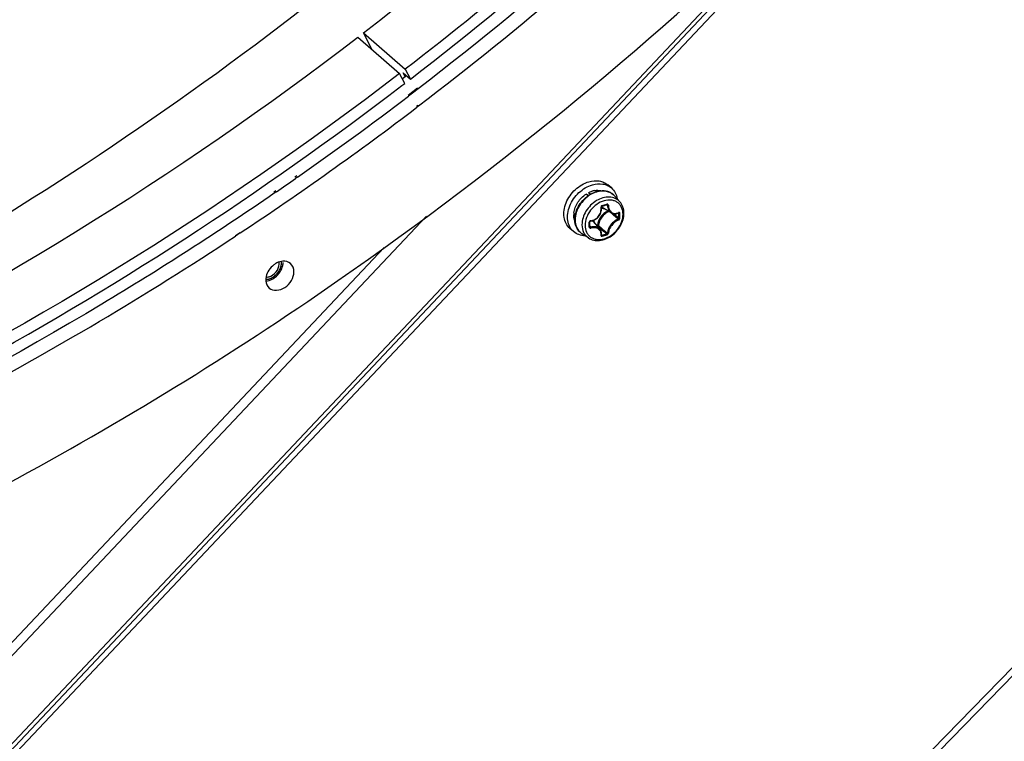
# Model space of a CAD drawing. Header units: millimetres. Extents: x 0 to 420, y 0 to 297.
# Tile 399 of 514: x 372 to 385, y 169 to 179. Entities that reach past the tile are written whole.
import ezdxf

# ---------------------------------------------------------------- set-up
doc = ezdxf.new("R2010")
doc.units = ezdxf.units.MM
doc.header["$LTSCALE"] = 23.1
doc.layers.get('0').update_dxf_attribs({"linetype": 'CONTINUOUS'})
doc.layers.add('02___PRT_ALL_AXES', color=7, linetype='CONTINUOUS')

msp = doc.modelspace()

# ---------------------------------------------------------------- linework, layer by layer
at = {"color": 7, "linetype": 'Continuous'}
for p, q in [((394.2525, 192.7103), (370.8129, 167.8505)), ((375.5799, 159.7947), (401.045, 185.8702)), ((370.8208, 168.0369), (387.5109, 185.7451)), ((387.5447, 185.7077), (370.8546, 167.9995)), ((376.308, 178.5673), (376.888, 178.065)), ((376.3864, 178.6276), (376.9664, 178.1253)), ((376.509, 178.3932), (376.3864, 178.6276)), ((376.9664, 178.1253), (377.0381, 177.9883)), ((376.9597, 177.928), (376.888, 178.065)), ((376.9844, 178.0348), (376.9271, 177.9904)), ((376.9851, 178.0335), (376.9276, 177.9893)), ((376.9381, 178.0749), (377.0381, 177.9883)), ((376.9664, 178.0208), (376.9381, 178.0749)), ((376.9204, 177.8985), (376.9597, 177.928)), ((376.9206, 177.8981), (376.9597, 177.928)), ((379.8229, 176.4784), (379.7729, 176.5217)), ((379.4722, 176.3945), (379.5112, 176.3785)), ((379.4998, 176.3707), (379.4722, 176.3945)), ((379.5303, 176.3905), (379.5041, 176.4131)), ((379.9401, 176.2872), (379.8683, 176.3682)), ((379.8204, 176.1324), (379.6952, 176.21)), ((379.7557, 176.2446), (379.7674, 176.2383)), ((379.76, 176.246), (379.7593, 176.2456)), ((370.6109, 169.0341), (377.2605, 176.0893)), ((379.8134, 176.1367), (379.8196, 176.1315)), ((379.8553, 176.1196), (379.8694, 176.1077)), ((379.9185, 176.1299), (379.9253, 176.1263)), ((379.2992, 175.8737), (379.2492, 175.917)), ((379.5233, 175.9978), (379.5232, 176.0081)), ((379.5234, 175.9847), (379.5233, 175.9978)), ((379.5233, 175.9491), (379.533, 175.9361)), ((379.5234, 175.9709), (379.5234, 175.9847)), ((379.5234, 175.958), (379.5234, 175.9709)), ((379.6652, 175.9051), (379.5708, 176.0175)), ((379.6301, 175.9584), (379.6223, 175.9561)), ((379.6346, 175.9459), (379.6316, 175.945)), ((379.5053, 175.785), (379.4148, 175.8445)), ((379.6842, 175.8253), (379.6842, 175.8259)), ((379.6842, 175.8249), (379.6842, 175.8253)), ((379.6851, 175.8319), (379.6907, 175.8241)), ((370.5197, 169.1218), (376.6736, 175.6512))]:
    msp.add_line(p, q, dxfattribs=at)
at = {"color": 3, "linetype": 'Continuous'}
msp.add_line((401.1269, 185.8483), (375.6592, 159.7542), dxfattribs=at)
at = {"color": 7, "linetype": 'Continuous'}
for points in [[(379.5343, 176.0194), (379.5462, 176.0213), (379.5613, 176.025), (379.576, 176.0301), (379.5902, 176.0366), (379.6037, 176.0442), (379.6166, 176.0531), (379.6286, 176.0631), (379.6398, 176.0741), (379.6499, 176.086), (379.6589, 176.0987), (379.6667, 176.1122), (379.6733, 176.1262), (379.6786, 176.1407), (379.6825, 176.1555), (379.685, 176.1706), (379.686, 176.1858), (379.6856, 176.2009), (379.6842, 176.2136)], [(379.6842, 176.2136), (379.6842, 176.2151), (379.6844, 176.2167), (379.6848, 176.2183), (379.6855, 176.2198), (379.6863, 176.2213), (379.6873, 176.2227), (379.6884, 176.2239), (379.6896, 176.2249), (379.691, 176.2257), (379.6923, 176.2263), (379.6928, 176.2265)], [(379.6928, 176.2265), (379.702, 176.229), (379.7142, 176.2324), (379.7262, 176.2358), (379.7382, 176.2393), (379.7502, 176.2429), (379.7593, 176.2456)], [(379.7593, 176.2456), (379.7598, 176.2458), (379.7608, 176.2459), (379.7618, 176.2459), (379.7625, 176.2456), (379.7629, 176.2455)], [(379.8203, 176.1324), (379.827, 176.1286), (379.8366, 176.1244), (379.8467, 176.1212), (379.8571, 176.1192), (379.868, 176.1184), (379.879, 176.1188), (379.8902, 176.1204), (379.9014, 176.1232), (379.9126, 176.1272), (379.9213, 176.1311)], [(379.9213, 176.1311), (379.9221, 176.1314), (379.9226, 176.1316), (379.9229, 176.1316)], [(379.5232, 176.0081), (379.5233, 176.0094), (379.5237, 176.011), (379.5244, 176.0126), (379.5255, 176.0142), (379.5268, 176.0156), (379.5283, 176.0169), (379.5299, 176.0179), (379.5316, 176.0187), (379.5334, 176.0192), (379.5343, 176.0194)], [(379.5232, 175.9417), (379.5232, 175.9451), (379.5234, 175.958)], [(379.5239, 175.9394), (379.5235, 175.9399), (379.5233, 175.9406), (379.5232, 175.9414), (379.5232, 175.9417)], [(379.6842, 175.8259), (379.6855, 175.8347), (379.6861, 175.8462), (379.6854, 175.8574), (379.6835, 175.8683), (379.6805, 175.8786), (379.6762, 175.8885), (379.6708, 175.8976), (379.6652, 175.9051)]]:
    msp.add_lwpolyline(points, dxfattribs=at)
for centre, radius, start, end in [((379.6381, 176.1707), 0.2761, 99.13236, 105.26751), ((379.7214, 176.2381), 0.1962, 50.21099, 52.55698), ((379.7216, 176.2384), 0.1958, 47.22734, 50.21044), ((379.7209, 176.2377), 0.1969, 41.53016, 47.2187), ((379.7498, 176.2981), 0.1036, 231.02796, 232.4183), ((379.7503, 176.2988), 0.1045, 232.42719, 238.20278), ((379.1468, 178.2565), 2.0958, 285.1573, 287.05436), ((379.5776, 176.1006), 0.2763, 172.94311, 179.02067), ((370.7173, 165.3919), 14.078, 49.48381, 49.71745), ((371.7688, 166.6211), 12.4604, 49.15596, 49.48764), ((371.2592, 165.9113), 13.3455, 49.50625, 49.82093), ((379.8662, 176.2514), 0.1281, 294.56944, 296.3793), ((378.3809, 176.0929), 1.5447, 0.00466, 1.24001), ((378.4492, 176.0929), 1.4765, 358.73166, 0.00478), ((378.3828, 176.0921), 1.5576, 0.00435, 1.23968), ((378.4516, 176.0921), 1.4888, 358.73194, 0.00505), ((377.2594, 175.9698), 2.2571, 0.00371, 0.85699), ((377.3717, 175.9698), 2.1448, 359.12081, 0.00362), ((379.5204, 175.9418), 0.00278, 350.98932, 359.09365), ((379.5393, 176.0028), 0.0224, 97.07501, 105.67199), ((379.4907, 175.9503), 0.1045, 40.01139, 46.15737), ((388.7506, 186.6672), 14.0729, 229.62633, 229.94629), ((388.2337, 186.1549), 13.3342, 229.8909, 230.24479), ((379.6868, 175.8272), 0.00339, 216.40821, 219.64724), ((379.3084, 177.2725), 1.498, 284.78581, 287.41773), ((387.3429, 184.9922), 11.8849, 229.94478, 230.3357), ((379.3078, 177.2759), 1.5163, 284.78809, 287.41019), ((386.9637, 184.6277), 11.348, 230.24369, 230.64376)]:
    msp.add_arc(centre, radius, start, end, dxfattribs=at)
for points, knots in [([(376.3864, 178.6276), (378.9724, 180.6185), (382.5671, 184.0162), (386.6173, 189.1506), (389.2512, 193.2623), (391.4281, 197.557), (393.6377, 203.3356), (394.5758, 207.869), (394.804, 210.8639)], [0, 0, 0, 0, 0.2567127, 0.3857475, 0.5138577, 0.6401316, 0.7637448, 1, 1, 1, 1]), ([(395.384, 210.3616), (395.1558, 207.3667), (394.2177, 202.8333), (392.0081, 197.0548), (389.8312, 192.76), (387.1973, 188.6483), (383.1471, 183.5139), (379.5524, 180.1162), (376.9664, 178.1253)], [0, 0, 0, 0, 0.2362552, 0.3598684, 0.4861423, 0.6142525, 0.7432873, 1, 1, 1, 1]), ([(377.0381, 177.9883), (378.7262, 179.2877), (381.9458, 182.1224), (386.1907, 186.9467), (389.7717, 192.241), (391.6735, 196.0355), (392.4809, 197.9697)], [0, 0, 0, 0, 0.2504685, 0.502714, 0.7535755, 1, 1, 1, 1]), ([(371.4392, 172.373), (373.0217, 173.2236), (379.2626, 177.0658), (384.6257, 182.3015), (387.9314, 186.7271)], [0, 0, 0, 0, 0.2454261, 1, 1, 1, 1]), ([(353.4105, 169.9695), (355.4863, 170.1117), (359.7227, 170.8215), (365.9259, 172.9975), (371.9491, 176.234), (375.6786, 179.0011), (377.4628, 180.5256)], [0, 0, 0, 0, 0.2339601, 0.4798621, 0.7361112, 1, 1, 1, 1]), ([(343.7861, 171.6694), (344.9761, 171.201), (347.479, 170.4517), (351.4264, 169.92), (355.5525, 169.97), (361.2919, 170.8227), (368.5188, 173.3611), (373.7947, 176.6406), (376.308, 178.5673)], [0, 0, 0, 0, 0.1106912, 0.2249705, 0.3435081, 0.4666322, 0.7258949, 1, 1, 1, 1]), ([(376.888, 178.065), (374.3747, 176.1383), (369.0988, 172.8588), (361.8719, 170.3204), (356.1325, 169.4677), (352.0064, 169.4177), (348.059, 169.9494), (345.5561, 170.6987), (344.3661, 171.1671)], [0, 0, 0, 0, 0.2741051, 0.5333678, 0.6564919, 0.7750295, 0.8893088, 1, 1, 1, 1]), ([(351.3167, 169.382), (353.4287, 169.2049), (357.8305, 169.3479), (364.4113, 170.9156), (370.9118, 173.7646), (374.97, 176.4061), (376.9206, 177.8981)], [0, 0, 0, 0, 0.2307906, 0.475272, 0.7325595, 1, 1, 1, 1]), ([(379.2492, 175.917), (379.2275, 175.9358), (379.1902, 175.9836), (379.1629, 176.0731), (379.1641, 176.173), (379.1928, 176.2756), (379.2465, 176.3736), (379.3432, 176.4855), (379.4417, 176.5457), (379.5111, 176.5657)], [0, 0, 0, 0, 0.1043962, 0.214712, 0.3343273, 0.4633026, 0.598992, 0.7371022, 1, 1, 1, 1]), ([(379.2992, 175.8737), (379.2775, 175.8925), (379.2402, 175.9403), (379.2129, 176.0298), (379.2141, 176.1297), (379.2428, 176.2323), (379.2965, 176.3303), (379.3932, 176.4422), (379.4917, 176.5024), (379.5611, 176.5224)], [0, 0, 0, 0, 0.1043962, 0.214712, 0.3343273, 0.4633026, 0.598992, 0.7371022, 1, 1, 1, 1]), ([(379.5111, 176.5657), (379.5573, 176.5791), (379.6305, 176.5862), (379.7193, 176.5597), (379.7567, 176.5358), (379.773, 176.5217)], [0, 0, 0, 0, 0.5240891, 0.7659651, 1, 1, 1, 1]), ([(379.5611, 176.5224), (379.6073, 176.5358), (379.6805, 176.5429), (379.7693, 176.5164), (379.8067, 176.4925), (379.823, 176.4784)], [0, 0, 0, 0, 0.5240891, 0.7659651, 1, 1, 1, 1]), ([(379.823, 176.4784), (379.8441, 176.4601), (379.8806, 176.4138), (379.8984, 176.358), (379.9032, 176.3289)], [0, 0, 0, 0, 0.4868108, 1, 1, 1, 1]), ([(379.3034, 176.1345), (379.3097, 176.1858), (379.3504, 176.2877), (379.427, 176.365), (379.4722, 176.3945)], [0, 0, 0, 0, 0.489346, 1, 1, 1, 1]), ([(379.3169, 176.042), (379.3169, 176.1105), (379.3525, 176.2165), (379.4409, 176.3271), (379.4991, 176.3723), (379.5302, 176.3905)], [0, 0, 0, 0, 0.4849935, 0.7442061, 1, 1, 1, 1]), ([(379.5347, 176.3867), (379.5034, 176.3682), (379.445, 176.3224), (379.3565, 176.2112), (379.3205, 176.1048), (379.3205, 176.0363)], [0, 0, 0, 0, 0.2564494, 0.516507, 1, 1, 1, 1]), ([(379.9401, 176.2872), (379.9227, 176.3068), (379.8777, 176.3398), (379.7937, 176.3582), (379.7025, 176.3458), (379.6127, 176.3053), (379.5319, 176.2408), (379.4486, 176.1347), (379.4149, 176.0339), (379.4149, 175.9689)], [0, 0, 0, 0, 0.1046456, 0.2144563, 0.334319, 0.4646472, 0.602133, 0.7413363, 1, 1, 1, 1]), ([(379.9848, 176.1131), (379.9848, 176.1455), (379.9757, 176.1942), (379.9422, 176.2476), (379.9087, 176.2788), (379.868, 176.3003), (379.8047, 176.3155), (379.7159, 176.3055), (379.6157, 176.2548), (379.5311, 176.1734), (379.4737, 176.0726), (379.4582, 175.9972), (379.4582, 175.9611)], [0, 0, 0, 0, 0.1160607, 0.1705313, 0.2240165, 0.2780772, 0.3341495, 0.4551614, 0.5892547, 0.7306756, 0.8703728, 1, 1, 1, 1]), ([(379.5041, 176.4131), (379.5091, 176.4157), (379.5289, 176.4252), (379.5496, 176.4328), (379.5654, 176.4371)], [0, 0, 0, 0, 0.2552422, 1, 1, 1, 1]), ([(379.5302, 176.3905), (379.5386, 176.3954), (379.5719, 176.4134), (379.6079, 176.4264), (379.6353, 176.4326)], [0, 0, 0, 0, 0.2571323, 1, 1, 1, 1]), ([(379.6414, 176.4298), (379.6323, 176.4277), (379.5952, 176.4177), (379.5598, 176.4015), (379.5347, 176.3867)], [0, 0, 0, 0, 0.2422437, 1, 1, 1, 1]), ([(379.5943, 176.4433), (379.6023, 176.4446), (379.6332, 176.4481), (379.6649, 176.4455), (379.6871, 176.4396)], [0, 0, 0, 0, 0.2609042, 1, 1, 1, 1]), ([(379.6353, 176.4326), (379.6572, 176.4375), (379.7012, 176.4426), (379.7656, 176.4343), (379.8233, 176.4098), (379.8549, 176.3833), (379.8683, 176.3682)], [0, 0, 0, 0, 0.2662941, 0.5187749, 0.7613087, 1, 1, 1, 1]), ([(379.8407, 176.3939), (379.8277, 176.4039), (379.7986, 176.4208), (379.7316, 176.4405), (379.6767, 176.4377), (379.6414, 176.4298)], [0, 0, 0, 0, 0.2356681, 0.4787302, 1, 1, 1, 1]), ([(379.5366, 176.0251), (379.5576, 176.0276), (379.5996, 176.042), (379.6494, 176.0856), (379.6792, 176.1442), (379.6821, 176.1879), (379.6789, 176.2084)], [0, 0, 0, 0, 0.248621, 0.5039092, 0.7568649, 1, 1, 1, 1]), ([(379.6948, 176.2336), (379.6898, 176.2322), (379.6807, 176.2249), (379.6781, 176.2137), (379.6789, 176.2084)], [0, 0, 0, 0, 0.4975018, 1, 1, 1, 1]), ([(379.6789, 176.2086), (379.6803, 176.2091), (379.6825, 176.2099), (379.6844, 176.2121), (379.6843, 176.2129)], [0, 0, 0, 0, 0.6366992, 1, 1, 1, 1]), ([(379.685, 176.2058), (379.6881, 176.2038), (379.7014, 176.1965), (379.7161, 176.1919), (379.7274, 176.1899)], [0, 0, 0, 0, 0.2456572, 1, 1, 1, 1]), ([(379.6948, 176.2336), (379.695, 176.232), (379.6952, 176.2295), (379.6938, 176.2267), (379.6928, 176.2265)], [0, 0, 0, 0, 0.6274613, 1, 1, 1, 1]), ([(379.7615, 176.2528), (379.7616, 176.2521), (379.7617, 176.2498), (379.7613, 176.247), (379.76, 176.246)], [0, 0, 0, 0, 0.3178214, 1, 1, 1, 1]), ([(379.7809, 176.2379), (379.7806, 176.2426), (379.7775, 176.2502), (379.7685, 176.2539), (379.7638, 176.2535), (379.7615, 176.2528)], [0, 0, 0, 0, 0.5062739, 0.7476301, 1, 1, 1, 1]), ([(379.7674, 176.2383), (379.7674, 176.2391), (379.7668, 176.2419), (379.7648, 176.2445), (379.7629, 176.2455)], [0, 0, 0, 0, 0.2647396, 1, 1, 1, 1]), ([(379.7674, 176.2383), (379.7684, 176.2166), (379.7752, 176.1846), (379.7977, 176.1501), (379.8124, 176.1373), (379.8203, 176.1324)], [0, 0, 0, 0, 0.5308597, 0.7721202, 1, 1, 1, 1]), ([(379.7808, 176.2381), (379.7785, 176.2375), (379.774, 176.2371), (379.7694, 176.2375), (379.7674, 176.2383)], [0, 0, 0, 0, 0.5357866, 1, 1, 1, 1]), ([(379.7809, 176.2379), (379.7818, 176.2186), (379.7892, 176.1822), (379.8167, 176.145), (379.8461, 176.129), (379.8786, 176.1222), (379.9042, 176.1279), (379.9195, 176.1349)], [0, 0, 0, 0, 0.2788314, 0.5245449, 0.6404177, 0.7560754, 1, 1, 1, 1]), ([(379.9967, 176.1273), (379.9967, 176.1568), (379.988, 176.2148), (379.9587, 176.2662), (379.9401, 176.2872)], [0, 0, 0, 0, 0.5121723, 1, 1, 1, 1]), ([(379.3181, 176.014), (379.3152, 176.0209), (379.3047, 176.0502), (379.3009, 176.0817), (379.3013, 176.1053)], [0, 0, 0, 0, 0.2409599, 1, 1, 1, 1]), ([(379.4148, 175.8445), (379.3994, 175.8546), (379.3711, 175.8793), (379.3286, 175.9435), (379.3169, 176.0029), (379.3169, 176.042)], [0, 0, 0, 0, 0.2414081, 0.4858196, 1, 1, 1, 1]), ([(379.4582, 175.9611), (379.4582, 175.9287), (379.4674, 175.88), (379.5008, 175.8266), (379.5343, 175.7955), (379.5751, 175.7739), (379.6383, 175.7588), (379.7271, 175.7687), (379.8273, 175.8194), (379.9119, 175.9008), (379.9694, 176.0016), (379.9848, 176.077), (379.9848, 176.1131)], [0, 0, 0, 0, 0.1160607, 0.1705313, 0.2240165, 0.2780772, 0.3341495, 0.4551614, 0.5892547, 0.7306756, 0.8703728, 1, 1, 1, 1]), ([(379.5053, 175.785), (379.5271, 175.7707), (379.5778, 175.7498), (379.6615, 175.7464), (379.7466, 175.7684), (379.8269, 175.8128), (379.8971, 175.8761), (379.9688, 175.976), (379.9967, 176.0679), (379.9967, 176.1273)], [0, 0, 0, 0, 0.1109901, 0.226939, 0.3499004, 0.4795692, 0.6134041, 0.7475358, 1, 1, 1, 1]), ([(379.7766, 176.1596), (379.7363, 176.1426), (379.6664, 176.0853), (379.632, 176.0006), (379.6301, 175.9584)], [0, 0, 0, 0, 0.5082968, 1, 1, 1, 1]), ([(379.7908, 176.1508), (379.7505, 176.1362), (379.68, 176.0814), (379.6451, 175.9983), (379.6432, 175.9566)], [0, 0, 0, 0, 0.5065375, 1, 1, 1, 1]), ([(379.918, 176.0473), (379.8986, 176.0403), (379.8605, 176.0178), (379.8137, 175.9705), (379.7799, 175.9144), (379.7685, 175.8728), (379.7674, 175.8533)], [0, 0, 0, 0, 0.2405037, 0.5080106, 0.7710472, 1, 1, 1, 1]), ([(379.918, 176.0473), (379.9191, 176.0478), (379.9232, 176.0509), (379.9254, 176.0563), (379.9253, 176.0602)], [0, 0, 0, 0, 0.2292298, 1, 1, 1, 1]), ([(379.9233, 176.0347), (379.9236, 176.0383), (379.9221, 176.0432), (379.9189, 176.0466), (379.918, 176.0473)], [0, 0, 0, 0, 0.7650626, 1, 1, 1, 1]), ([(379.9233, 176.1367), (379.9234, 176.1361), (379.9234, 176.1341), (379.9225, 176.1317), (379.9213, 176.1311)], [0, 0, 0, 0, 0.3119883, 1, 1, 1, 1]), ([(379.9253, 176.1263), (379.9253, 176.1269), (379.9252, 176.1289), (379.9241, 176.131), (379.9229, 176.1317)], [0, 0, 0, 0, 0.2993483, 1, 1, 1, 1]), ([(379.94, 176.1258), (379.9399, 176.1299), (379.9375, 176.1368), (379.9291, 176.1388), (379.9251, 176.1376), (379.9232, 176.1367)], [0, 0, 0, 0, 0.5010646, 0.7338997, 1, 1, 1, 1]), ([(379.9232, 176.0347), (379.9254, 176.0355), (379.9342, 176.0409), (379.9399, 176.0514), (379.94, 176.0592)], [0, 0, 0, 0, 0.2368196, 1, 1, 1, 1]), ([(379.94, 176.1258), (379.9376, 176.1248), (379.9325, 176.1241), (379.9273, 176.125), (379.9253, 176.1263)], [0, 0, 0, 0, 0.5192529, 1, 1, 1, 1]), ([(379.94, 176.0592), (379.9377, 176.0581), (379.9324, 176.0575), (379.9273, 176.0588), (379.9253, 176.0602)], [0, 0, 0, 0, 0.5145889, 1, 1, 1, 1]), ([(379.3205, 176.0363), (379.3205, 175.998), (379.3317, 175.9402), (379.3728, 175.878), (379.4, 175.8542), (379.4148, 175.8445)], [0, 0, 0, 0, 0.5179815, 0.7609117, 1, 1, 1, 1]), ([(379.4149, 175.9689), (379.4149, 175.9322), (379.4256, 175.8768), (379.465, 175.8171), (379.4911, 175.7943), (379.5053, 175.785)], [0, 0, 0, 0, 0.517891, 0.7608542, 1, 1, 1, 1]), ([(379.5333, 176.0244), (379.5286, 176.0231), (379.5201, 176.0176), (379.5162, 176.0081), (379.5163, 176.0035)], [0, 0, 0, 0, 0.5153786, 1, 1, 1, 1]), ([(379.5163, 176.0035), (379.5173, 176.0037), (379.5199, 176.0043), (379.5232, 176.0063), (379.5232, 176.0081)], [0, 0, 0, 0, 0.3377984, 1, 1, 1, 1]), ([(379.5163, 175.9369), (379.5172, 175.937), (379.5198, 175.9376), (379.5229, 175.9395), (379.5232, 175.9413)], [0, 0, 0, 0, 0.320164, 1, 1, 1, 1]), ([(379.5163, 175.9369), (379.5163, 175.9346), (379.5173, 175.93), (379.5237, 175.9227), (379.5319, 175.922), (379.5366, 175.9231)], [0, 0, 0, 0, 0.2427964, 0.4809595, 1, 1, 1, 1]), ([(379.5239, 175.9394), (379.5248, 175.9381), (379.5277, 175.936), (379.5312, 175.9358), (379.533, 175.9361)], [0, 0, 0, 0, 0.4812439, 1, 1, 1, 1]), ([(379.6652, 175.9051), (379.6584, 175.9131), (379.6411, 175.9272), (379.6087, 175.9393), (379.5715, 175.9426), (379.5459, 175.9391), (379.533, 175.9361)], [0, 0, 0, 0, 0.2209913, 0.4594984, 0.7198422, 1, 1, 1, 1]), ([(379.5364, 175.923), (379.5363, 175.9254), (379.5355, 175.9299), (379.534, 175.9343), (379.533, 175.9361)], [0, 0, 0, 0, 0.5258085, 1, 1, 1, 1]), ([(379.5364, 176.025), (379.5363, 176.0237), (379.5362, 176.0217), (379.535, 176.0195), (379.5343, 176.0194)], [0, 0, 0, 0, 0.6537062, 1, 1, 1, 1]), ([(379.6789, 175.8218), (379.6818, 175.8379), (379.6805, 175.8636), (379.6645, 175.8919), (379.6398, 175.9152), (379.5946, 175.9305), (379.5562, 175.9274), (379.5366, 175.9231)], [0, 0, 0, 0, 0.2330334, 0.3453824, 0.4604388, 0.7117048, 1, 1, 1, 1]), ([(379.5953, 175.9884), (379.594, 175.9922), (379.5886, 176.0068), (379.5803, 176.0203), (379.5728, 176.0291)], [0, 0, 0, 0, 0.2564861, 1, 1, 1, 1]), ([(379.6301, 175.9584), (379.6324, 175.9589), (379.637, 175.959), (379.6415, 175.9578), (379.6432, 175.9566)], [0, 0, 0, 0, 0.5267603, 1, 1, 1, 1]), ([(379.6301, 175.9584), (379.6301, 175.956), (379.6311, 175.9516), (379.6331, 175.9475), (379.6346, 175.9459)], [0, 0, 0, 0, 0.5220549, 1, 1, 1, 1]), ([(379.6346, 175.9459), (379.6379, 175.9472), (379.6416, 175.951), (379.6431, 175.9555), (379.6432, 175.9566)], [0, 0, 0, 0, 0.759447, 1, 1, 1, 1]), ([(379.9232, 176.0347), (379.905, 176.0279), (379.8692, 176.0064), (379.8251, 175.9617), (379.7931, 175.9087), (379.782, 175.8697), (379.7809, 175.8513)], [0, 0, 0, 0, 0.2401912, 0.5081306, 0.7715368, 1, 1, 1, 1]), ([(379.4583, 175.8156), (379.4289, 175.8162), (379.3712, 175.8259), (379.3203, 175.8554), (379.2992, 175.8737)], [0, 0, 0, 0, 0.5131489, 1, 1, 1, 1]), ([(379.6789, 175.8218), (379.6785, 175.8199), (379.6785, 175.8158), (379.6835, 175.8088), (379.6908, 175.8088), (379.6948, 175.8099)], [0, 0, 0, 0, 0.2508036, 0.4766386, 1, 1, 1, 1]), ([(379.6789, 175.8217), (379.6796, 175.8218), (379.6818, 175.8224), (379.6839, 175.8243), (379.6842, 175.8259)], [0, 0, 0, 0, 0.3022678, 1, 1, 1, 1]), ([(379.6858, 175.8239), (379.6861, 175.8238), (379.6878, 175.8234), (379.6895, 175.8237), (379.6907, 175.8241)], [0, 0, 0, 0, 0.2180715, 1, 1, 1, 1]), ([(379.6948, 175.8099), (379.6951, 175.8124), (379.6944, 175.8175), (379.6924, 175.8223), (379.6907, 175.8241)], [0, 0, 0, 0, 0.5092928, 1, 1, 1, 1]), ([(379.7569, 175.8432), (379.7582, 175.8435), (379.7627, 175.8454), (379.767, 175.8496), (379.7674, 175.8533)], [0, 0, 0, 0, 0.2675153, 1, 1, 1, 1]), ([(379.7615, 175.8291), (379.7619, 175.8316), (379.7609, 175.8367), (379.7586, 175.8414), (379.7569, 175.8432)], [0, 0, 0, 0, 0.5054263, 1, 1, 1, 1]), ([(379.7615, 175.8291), (379.764, 175.8299), (379.773, 175.8344), (379.7804, 175.8438), (379.7809, 175.8513)], [0, 0, 0, 0, 0.2596362, 1, 1, 1, 1]), ([(379.7808, 175.8511), (379.7775, 175.8499), (379.7722, 175.8501), (379.7682, 175.8525), (379.7674, 175.8533)], [0, 0, 0, 0, 0.7666412, 1, 1, 1, 1])]:
    msp.add_open_spline(points, degree=3, knots=knots, dxfattribs=at)
msp.add_open_spline([(379.6842, 175.825), (379.6846, 175.8245), (379.6852, 175.8241), (379.6858, 175.8239)], degree=3, dxfattribs=at)
at = {"color": 2, "linetype": 'Continuous'}
for points, knots in [([(375.1061, 175.2281), (375.1087, 175.2296), (375.1139, 175.2326), (375.1218, 175.2371), (375.1284, 175.2408), (375.133, 175.2434), (375.1356, 175.2449), (375.1376, 175.2461), (375.1392, 175.247), (375.1405, 175.2477), (375.1413, 175.2482), (375.142, 175.2486), (375.1426, 175.2491), (375.1437, 175.2499), (375.1458, 175.2517), (375.1488, 175.2541), (375.1536, 175.2581), (375.1584, 175.262), (375.1632, 175.266), (375.1668, 175.269), (375.1699, 175.2714), (375.172, 175.2732), (375.1732, 175.2741), (375.1741, 175.2749), (375.175, 175.2756), (375.1758, 175.2765), (375.1765, 175.2774), (375.1781, 175.2792), (375.1804, 175.2818), (375.1835, 175.2854), (375.1877, 175.2901), (375.1919, 175.2949), (375.196, 175.2996), (375.1986, 175.3026), (375.2007, 175.3049), (375.2022, 175.3067), (375.2036, 175.3082), (375.2044, 175.3095), (375.2052, 175.3108), (375.2062, 175.3125), (375.2079, 175.3151), (375.2099, 175.3185), (375.2124, 175.3224), (375.2149, 175.3264), (375.2173, 175.3304), (375.2198, 175.3344), (375.2219, 175.3377), (375.2235, 175.3403), (375.2245, 175.342), (375.2254, 175.3433), (375.2262, 175.3446), (375.2269, 175.3464), (375.2278, 175.3485), (375.2289, 175.3513), (375.2303, 175.3548), (375.2326, 175.3604), (375.2355, 175.3674), (375.2383, 175.3744), (375.2402, 175.379), (375.241, 175.3811), (375.2414, 175.3822), (375.2418, 175.383), (375.242, 175.3838), (375.2422, 175.3848), (375.2425, 175.3864), (375.2431, 175.3892), (375.2438, 175.3928), (375.2447, 175.397), (375.2459, 175.4027), (375.247, 175.4084), (375.2482, 175.414), (375.2489, 175.4176), (375.2494, 175.4201), (375.2497, 175.4213), (375.2498, 175.422), (375.2498, 175.4227), (375.2498, 175.4236), (375.2498, 175.4249), (375.2498, 175.4267), (375.2498, 175.4287), (375.2498, 175.4315), (375.2498, 175.4363), (375.2498, 175.4432), (375.2498, 175.4515), (375.2497, 175.457), (375.2497, 175.4598)], [0, 0, 0, 0, 0.03125, 0.0625, 0.09375, 0.109375, 0.1171875, 0.125, 0.1328125, 0.1367188, 0.140625, 0.1425781, 0.1445312, 0.1484375, 0.15625, 0.171875, 0.1875, 0.21875, 0.234375, 0.25, 0.265625, 0.2734375, 0.2773438, 0.28125, 0.2851562, 0.2890625, 0.2929688, 0.296875, 0.3125, 0.328125, 0.34375, 0.375, 0.390625, 0.40625, 0.4140625, 0.421875, 0.4296875, 0.4335938, 0.4375, 0.4453125, 0.453125, 0.46875, 0.484375, 0.5, 0.515625, 0.53125, 0.546875, 0.5546875, 0.5625, 0.5664062, 0.5703125, 0.578125, 0.5859375, 0.59375, 0.609375, 0.625, 0.65625, 0.6875, 0.703125, 0.7070312, 0.7109375, 0.7148438, 0.7167969, 0.71875, 0.7265625, 0.734375, 0.75, 0.765625, 0.78125, 0.8125, 0.828125, 0.84375, 0.8515625, 0.8554688, 0.8574219, 0.859375, 0.8632812, 0.8671875, 0.875, 0.8828125, 0.890625, 0.90625, 0.9375, 0.96875, 1, 1, 1, 1]), ([(375.0339, 175.2106), (375.0354, 175.2106), (375.0383, 175.2108), (375.042, 175.2111), (375.0446, 175.2112), (375.046, 175.2114), (375.0483, 175.2117), (375.0517, 175.2121), (375.055, 175.2126), (375.0573, 175.2129), (375.0588, 175.2132), (375.0614, 175.2137), (375.0644, 175.2144), (375.067, 175.2149), (375.0686, 175.2152), (375.0697, 175.2154), (375.0708, 175.2158), (375.0723, 175.2162), (375.075, 175.2169), (375.078, 175.2178), (375.0806, 175.2185), (375.0821, 175.2189), (375.0844, 175.2197), (375.0878, 175.2209), (375.0912, 175.2221), (375.0935, 175.2229), (375.095, 175.2235), (375.0977, 175.2246), (375.1015, 175.2262), (375.1045, 175.2275), (375.1061, 175.2281)], [0, 0, 0, 0, 0.0625, 0.125, 0.15625, 0.171875, 0.1875, 0.25, 0.3125, 0.328125, 0.34375, 0.375, 0.4375, 0.46875, 0.484375, 0.5, 0.515625, 0.53125, 0.5625, 0.625, 0.65625, 0.671875, 0.6875, 0.75, 0.8125, 0.828125, 0.84375, 0.875, 0.9375, 1, 1, 1, 1])]:
    msp.add_open_spline(points, degree=3, knots=knots, dxfattribs=at)
at = {"layer": '02___PRT_ALL_AXES', "color": 7, "linetype": 'Continuous'}
for p, q in [((377.136, 177.8642), (377.0052, 177.761)), ((377.1427, 177.8521), (377.0643, 177.7922)), ((377.0643, 177.7922), (377.0106, 177.7512)), ((377.1455, 177.6234), (377.123, 177.6057)), ((377.1507, 177.6138), (377.128, 177.5965)), ((375.4655, 176.6458), (375.4375, 176.6261)), ((375.4735, 176.6287), (375.4454, 176.6091)), ((375.1735, 176.4405), (375.1443, 176.42)), ((375.1804, 176.4253), (375.151, 176.4051)), ((374.6788, 175.8576), (374.6151, 175.8128)), ((374.6798, 175.8554), (374.6152, 175.8125))]:
    msp.add_line(p, q, dxfattribs=at)
for centre, radius, start, end in [((348.2487, 215.5243), 47.4769, 304.98992, 307.28702), ((348.5615, 215.1723), 47.2015, 303.59611, 307.24341), ((348.5542, 215.0926), 46.948, 304.55113, 304.94479), ((349.6653, 213.4991), 45.197, 297.84034, 303.50598), ((375.2175, 175.2049), 0.1842, 179.98014, 185.18544)]:
    msp.add_arc(centre, radius, start, end, dxfattribs=at)
for points, knots in [([(392.6269, 197.9084), (391.0072, 193.9955), (386.6342, 186.5576), (380.5409, 180.458), (377.1427, 177.8521)], [0, 0, 0, 0, 0.4972133, 1, 1, 1, 1]), ([(387.0803, 187.7248), (386.376, 186.7675), (383.4366, 183.0565), (379.9713, 179.7601), (377.1507, 177.6138)], [0, 0, 0, 0, 0.2511202, 1, 1, 1, 1]), ([(375.151, 176.4051), (374.3701, 175.8682), (371.2553, 173.8628), (367.8893, 172.24), (365.294, 171.3115)], [0, 0, 0, 0, 0.2558569, 1, 1, 1, 1]), ([(375.1011, 175.2566), (375.1387, 175.2737), (375.2012, 175.3306), (375.2248, 175.4142), (375.219, 175.4523)], [0, 0, 0, 0, 0.5182204, 1, 1, 1, 1]), ([(375.2678, 175.4014), (375.2695, 175.4091), (375.272, 175.4243), (375.2729, 175.4398), (375.2729, 175.4473)], [0, 0, 0, 0, 0.5090741, 1, 1, 1, 1]), ([(375.0384, 175.2508), (375.0367, 175.2432), (375.0342, 175.2279), (375.0332, 175.2125), (375.0332, 175.2049)], [0, 0, 0, 0, 0.5090741, 1, 1, 1, 1]), ([(375.0375, 175.242), (375.0427, 175.242), (375.0646, 175.2433), (375.0859, 175.2497), (375.1011, 175.2566)], [0, 0, 0, 0, 0.2389717, 1, 1, 1, 1]), ([(375.0807, 175.0912), (375.135, 175.0441), (375.3368, 175.0727), (375.4229, 175.233), (375.4229, 175.3174)], [0, 0, 0, 0, 0.4596952, 1, 1, 1, 1])]:
    msp.add_open_spline(points, degree=3, knots=knots, dxfattribs=at)
for points in [[(375.1436, 175.4123), (375.1171, 175.392), (375.0939, 175.3667), (375.0757, 175.3387)], [(375.1847, 175.4386), (375.1703, 175.4312), (375.1565, 175.4223), (375.1436, 175.4123)], [(375.2709, 175.4636), (375.2411, 175.4618), (375.2113, 175.4524), (375.1847, 175.4386)], [(375.2304, 175.3136), (375.2477, 175.3403), (375.261, 175.3704), (375.2678, 175.4014)], [(375.3755, 175.4312), (375.3479, 175.4551), (375.3074, 175.4659), (375.2709, 175.4636)], [(375.4229, 175.3174), (375.4229, 175.3585), (375.4065, 175.4043), (375.3755, 175.4312)], [(375.0757, 175.3387), (375.0584, 175.312), (375.0452, 175.2819), (375.0384, 175.2508)], [(375.1214, 175.2136), (375.1359, 175.2211), (375.1497, 175.23), (375.1626, 175.24)], [(375.1626, 175.24), (375.1891, 175.2603), (375.2123, 175.2856), (375.2304, 175.3136)], [(375.034, 175.1882), (375.0372, 175.1525), (375.0536, 175.1147), (375.0807, 175.0912)], [(375.0352, 175.1886), (375.0651, 175.1905), (375.0949, 175.1999), (375.1214, 175.2136)]]:
    msp.add_open_spline(points, degree=3, dxfattribs=at)

doc.saveas('drawing.dxf')
